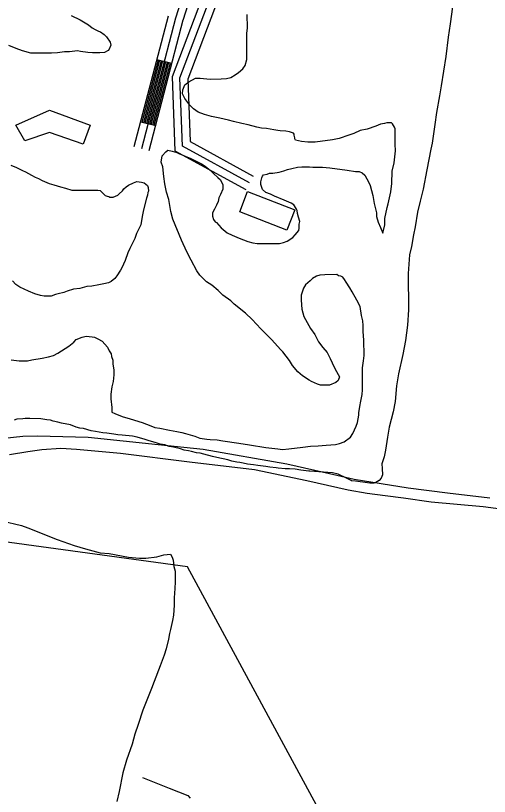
# Model space of a CAD drawing. Extents: x 3297735 to 3335592, y 670436 to 695807.
# Drawn here: x 3326483 to 3327403, y 685182 to 686700 of the extents above; entities that cross this region are included whole.
import ezdxf

# ---------------------------------------------------------------- set-up
doc = ezdxf.new("R2010")
doc.units = 0
for name, color, linetype in [('V-BLDG-OTLN', 7, 'Continuous'), ('V-ROAD-CNTR', 7, 'Continuous'), ('V-SITE-VEGE', 7, 'Continuous'), ('V-TOPO-SHOR', 7, 'Continuous'), ('V-UTIL-LINE', 7, 'Continuous')]:
    doc.layers.add(name, color=color, linetype=linetype)

msp = doc.modelspace()

# ---------------------------------------------------------------- linework, layer by layer
at = {"layer": 'V-BLDG-OTLN'}
for points in [[(3326548.7, 686516), (3326628.2, 686487), (3326614.2, 686450.1), (3326548.9, 686472.8), (3326501.3, 686456.2), (3326483.6, 686487)], [(3326933.8, 686358.2), (3327025.5, 686322.7), (3327010.1, 686282.7), (3326918.4, 686318.2)]]:
    msp.add_lwpolyline(points, close=True, dxfattribs=at)
at = {"layer": 'V-ROAD-CNTR'}
for p, q in [((3326757.7, 686614.7), (3326786.8, 686607.2)), ((3326726.3, 686493.7), (3326755.3, 686486.2))]:
    msp.add_line(p, q, dxfattribs=at)
for points in [[(3326944.5, 686940.5), (3326887.1, 686844.7), (3326787, 686581.2), (3326792.6, 686437.3), (3326930.2, 686361.7)], [(3326794.3, 686695.7), (3326873.2, 686943.4)], [(3326808.6, 686691.2), (3326887.5, 686938.9)], [(3326937.4, 686374.9), (3326807.3, 686446.4), (3326802.1, 686578.7), (3326900.7, 686838.2), (3326957.3, 686932.8)], [(3326970.2, 686925.1), (3326914.2, 686831.6), (3326817.3, 686576.3), (3326821.9, 686455.4), (3326944.7, 686388)], [(3326713.7, 686445.4), (3326779.8, 686699.5)], [(3326728.2, 686441.6), (3326794.3, 686695.7)], [(3326742.7, 686437.8), (3326808.8, 686691.9)], [(3326729.2, 686493), (3326760.6, 686614)], [(3326732.1, 686492.2), (3326763.5, 686613.2)], [(3326735, 686491.5), (3326766.4, 686612.5)], [(3326737.9, 686490.7), (3326769.3, 686611.7)], [(3326740.8, 686490), (3326772.3, 686610.9)], [(3326743.7, 686489.2), (3326775.2, 686610.2)], [(3326746.6, 686488.5), (3326778.1, 686609.4)], [(3326749.5, 686487.7), (3326781, 686608.7)], [(3326752.4, 686487), (3326783.9, 686607.9)]]:
    msp.add_lwpolyline(points, dxfattribs=at)
at = {"layer": 'V-SITE-VEGE'}
for points in [[(3327331.7, 686717), (3327327.1, 686683.8), (3327323.1, 686658.2), (3327318.6, 686620.2), (3327309.3, 686563.4), (3327306.7, 686544.1), (3327300.7, 686511.6), (3327297.5, 686488), (3327292.2, 686452.1), (3327289.5, 686440.3), (3327281.6, 686400.2), (3327274.9, 686362.8), (3327268.9, 686339.3), (3327263.5, 686317.8), (3327258.9, 686289.4), (3327255.6, 686273.5), (3327252.3, 686251.4), (3327248.3, 686234.8), (3327245.8, 686198.8), (3327246.3, 686128.3), (3327244.5, 686097.9), (3327240.6, 686068.2), (3327235.2, 686041.2), (3327226.5, 686003.8), (3327222.6, 685980.3), (3327220, 685949.9), (3327216.7, 685929.8), (3327208.7, 685900), (3327205.4, 685880.7), (3327201.4, 685855.1), (3327198.8, 685842.6), (3327194.7, 685828.8), (3327194.8, 685819.8), (3327195.6, 685807.4), (3327192.8, 685801.1), (3327189.4, 685796.3), (3327182.5, 685792.7), (3327179.1, 685791.3), (3327170.8, 685791.3), (3327143.1, 685795.2), (3327135.5, 685795.8), (3327133.5, 685797.2), (3327127.2, 685799.9), (3327109.9, 685808.8), (3327098.8, 685811.5), (3327054.6, 685814.6), (3327052.5, 685814.6), (3327037.3, 685816.5), (3327026.2, 685818.5)], [(3326591.1, 686700.3), (3326608.4, 686691.5), (3326614.7, 686688), (3326624.4, 686681.9), (3326632, 686676.4), (3326637.6, 686673), (3326643.8, 686669.6), (3326648, 686668.3), (3326654.9, 686663.5), (3326659.8, 686658.7), (3326666.8, 686648.4), (3326668.2, 686642.2), (3326664.8, 686634.5), (3326662.8, 686631.8), (3326655.9, 686628.2), (3326646.9, 686627.5), (3326632.4, 686627.4), (3326623.4, 686628), (3326608.9, 686630), (3326603.3, 686631.3), (3326587.5, 686629.8), (3326577.8, 686629.7), (3326564.7, 686627.6), (3326552.9, 686626.8), (3326524.6, 686626.6), (3326512.9, 686627.2), (3326496.2, 686631.2), (3326484.5, 686635.9), (3326469.9, 686642)], [(3326924.2, 686596.4), (3326929, 686602.7), (3326932.4, 686614.5), (3326932, 686664.9), (3326933.3, 686676), (3326933.1, 686702.2)], [(3326977.9, 686352.9), (3326968.9, 686356.3), (3326962.6, 686361.8), (3326959.1, 686371.5), (3326959.1, 686377), (3326961.1, 686384.6), (3326962.4, 686388.1), (3326964.5, 686390.1), (3326971.4, 686391.6), (3326976.2, 686393.7), (3326982.4, 686393.7), (3326994.8, 686395.9), (3327003.8, 686398), (3327011.4, 686400.9), (3327019.7, 686403), (3327030.7, 686405.2), (3327039, 686405.9), (3327054.2, 686406), (3327060.4, 686405.4), (3327079.1, 686405.5), (3327093.6, 686404.3), (3327126.8, 686399.7), (3327143.4, 686397), (3327150.3, 686397.1), (3327156.5, 686394.4), (3327161.4, 686389.6), (3327169.1, 686375.8), (3327171.9, 686369.6), (3327176.9, 686350.3), (3327179.8, 686334.4), (3327184.1, 686316.5), (3327184.1, 686309.6), (3327187, 686298.6), (3327191.9, 686288.2), (3327196.1, 686277.2), (3327200.2, 686293.1), (3327200.1, 686305.6), (3327204.7, 686327), (3327206.7, 686334), (3327212.1, 686357.5), (3327214, 686373.4), (3327214.6, 686397.6), (3327218.6, 686413.5), (3327221.2, 686437), (3327220.4, 686450.1), (3327220.1, 686479.8), (3327218.7, 686483.3), (3327215.2, 686489.5), (3327213.1, 686491.5), (3327204.2, 686491.5), (3327199.3, 686490.1), (3327191.8, 686488.6), (3327182.8, 686485.1), (3327165.6, 686479.4), (3327152.5, 686476.6), (3327140.1, 686470.9), (3327130.4, 686467.4), (3327111.8, 686461.1), (3327098.7, 686458.2), (3327064.9, 686453.8), (3327050.4, 686453.7), (3327038.6, 686455), (3327026.8, 686457.6), (3327025.4, 686460.4), (3327025.4, 686462.5), (3327024.7, 686465.2), (3327024, 686467.3), (3327024, 686469.4), (3327022.6, 686471.4), (3327015, 686474.1), (3327008.1, 686475.5), (3326997, 686476.1), (3326992.2, 686476.7), (3326984.5, 686478.1), (3326970.7, 686480.7), (3326961, 686481.3), (3326951.3, 686483.3), (3326934.7, 686487.3), (3326922.3, 686490), (3326906.3, 686494), (3326896.6, 686496.7), (3326880, 686500.7), (3326863.4, 686504.1), (3326850.3, 686507.4), (3326837.8, 686512.2), (3326828.8, 686519), (3326821.8, 686525.9), (3326812, 686538.9), (3326807.1, 686547.9), (3326807.8, 686555.5), (3326811.8, 686565.2), (3326819.4, 686571.5), (3326832.5, 686578.5), (3326841.4, 686578.5), (3326860.8, 686576.6), (3326882.2, 686576.8), (3326892.6, 686577.5), (3326900.9, 686579.7), (3326909.8, 686584.6), (3326916, 686589.5), (3326924.2, 686596.4)], [(3327039, 686129.5), (3327042.6, 686115), (3327055.9, 686091.7), (3327064.3, 686080), (3327071.3, 686065.5), (3327079.7, 686054.5), (3327088, 686044.9), (3327094.3, 686033.2), (3327102.1, 686016.7), (3327106.3, 686008.4), (3327109.8, 686002.2), (3327111.9, 685998.1), (3327109.9, 685990.5), (3327105.1, 685987), (3327092.7, 685981.4), (3327087.1, 685981.3), (3327075.4, 685981.9), (3327069.2, 685983.3), (3327058.1, 685988.7), (3327053.2, 685991.4), (3327040, 685999.6), (3327031, 686007.2), (3327021.2, 686019.5), (3327014.9, 686029.8), (3327002.3, 686046.3), (3326997.5, 686051.1), (3326980.7, 686069.7), (3326959.2, 686090.9), (3326942.4, 686109.4), (3326929.9, 686121.8), (3326907.7, 686138.9), (3326901.4, 686145.8), (3326885.4, 686156.7), (3326876.4, 686165.6), (3326863.9, 686175.9), (3326854.1, 686182.7), (3326840.9, 686195.7), (3326835.3, 686204), (3326824.1, 686224.6), (3326815.7, 686240.5), (3326805.1, 686263.2), (3326788.3, 686304.5), (3326784.7, 686319), (3326780.4, 686342.4), (3326776.1, 686356.9), (3326773.2, 686372.8), (3326771, 686387.3), (3326768.8, 686405.9), (3326766, 686414.9), (3326768, 686427.3), (3326774.8, 686435), (3326778.9, 686438.5), (3326787.2, 686436.5), (3326791.4, 686435.1), (3326796.2, 686433.8), (3326800.4, 686431.7), (3326812.2, 686427), (3326821.9, 686422.9), (3326844.1, 686412), (3326851, 686407.2), (3326860.8, 686399.7), (3326867.7, 686392.9), (3326876.1, 686385.3), (3326880.9, 686380.5), (3326885.9, 686370.9), (3326885.9, 686362.6), (3326881.2, 686352.2), (3326877.8, 686346), (3326876.4, 686338.3), (3326873, 686331.4), (3326869.6, 686323.8), (3326865.5, 686316.8), (3326865.6, 686309.9), (3326867.7, 686303.7), (3326870.5, 686298.9), (3326873.3, 686297.6), (3326882.4, 686287.3), (3326894.2, 686277.7), (3326903.9, 686272.9), (3326917.1, 686267.5), (3326934.4, 686260.7), (3326944.1, 686258), (3326952.4, 686256.7), (3326995.9, 686257), (3327003.5, 686259.2), (3327010.4, 686261.3), (3327021.4, 686268.3), (3327026.2, 686273.8), (3327033, 686282.2), (3327033.7, 686287), (3327033.6, 686294.6), (3327035, 686299.5), (3327032.8, 686308.4), (3327030.7, 686315.3), (3327030, 686320.9), (3327027.9, 686325), (3327023.7, 686331.9), (3327018.1, 686335.3), (3327004.9, 686341.4), (3326986.2, 686348.9), (3326977.9, 686352.9)], [(3326473.8, 686409.2), (3326484.8, 686404.5), (3326496.6, 686399), (3326502.2, 686396.3), (3326514, 686389.5), (3326520.9, 686386.1), (3326527.8, 686383.4), (3326534.8, 686379.3), (3326548.6, 686373.8), (3326557.6, 686371.2), (3326570.1, 686367.1), (3326579.8, 686364.4), (3326592.3, 686360.4), (3326642.7, 686360.7), (3326647.6, 686360.1), (3326651, 686356), (3326653.1, 686353.9), (3326657.3, 686350.5), (3326660.8, 686349.1), (3326664.2, 686348.5), (3326666.3, 686347.1), (3326672.5, 686347.2), (3326681.5, 686350.7), (3326684.2, 686353.5), (3326690.4, 686359), (3326693.1, 686363.2), (3326697.9, 686367.4), (3326702.1, 686370.2), (3326712.4, 686375.1), (3326718.6, 686377.2), (3326727.6, 686375.9), (3326733.1, 686374.6), (3326739.4, 686369.8), (3326740.8, 686365.6), (3326740.9, 686358.7), (3326740.2, 686356), (3326739.5, 686351.1), (3326737.5, 686344.9), (3326731.5, 686322.7), (3326728.8, 686309.6), (3326726.2, 686293), (3326718, 686276.3), (3326714.6, 686266.6), (3326710.5, 686259), (3326705.1, 686247.2), (3326701, 686238.9), (3326695.6, 686223.6), (3326689.5, 686209.8), (3326686.7, 686204.9), (3326679.9, 686193.8), (3326675.8, 686188.9), (3326668.9, 686183.4), (3326663.4, 686180.6), (3326654.5, 686178.4), (3326644.8, 686176.3), (3326631, 686174.1)], [(3326506.4, 686028.7), (3326514.6, 686030.9), (3326534.7, 686033.8), (3326547.1, 686036.6), (3326556.7, 686039.5), (3326565, 686043.7), (3326586.3, 686057.7), (3326595.9, 686065.3), (3326600.7, 686070.2), (3326612.4, 686075.1), (3326620, 686076.6), (3326631.8, 686075.3), (3326636.6, 686074.6), (3326642.8, 686071.9), (3326651.2, 686067.1), (3326661.6, 686055.5), (3326665.1, 686048.6), (3326668.6, 686042.4), (3326669.4, 686037.6), (3326672.2, 686030), (3326672.2, 686023.1), (3326673.7, 686010.7), (3326673.8, 686001.7), (3326672.5, 685988.5), (3326669.8, 685978.2), (3326667.9, 685964.3), (3326667.9, 685955.3), (3326670.1, 685938.1), (3326670.2, 685929.1), (3326675.7, 685926.4), (3326680.6, 685924.3), (3326691.7, 685920.3), (3326703.5, 685916.9), (3326722.2, 685910.8), (3326729.1, 685908.8), (3326737.4, 685906.1), (3326745.7, 685902.7), (3326753.3, 685899.3), (3326763, 685898), (3326781.7, 685894), (3326789.3, 685892.7), (3326796.2, 685891.4), (3326805.9, 685889.4), (3326812.9, 685887.4), (3326830.9, 685882.7), (3326841.2, 685878.6), (3326854.4, 685876.6), (3326861.3, 685876), (3326874.4, 685875.4), (3326885.5, 685873.4), (3326916.6, 685868.8), (3326937.4, 685865.5), (3326969.2, 685860.2), (3326992.7, 685857.6), (3327001.7, 685856.3), (3327013.5, 685857.8), (3327041.1, 685860.8), (3327055.6, 685862.9), (3327070.8, 685863.8), (3327086, 685865.2), (3327104.6, 685866.1), (3327112.2, 685868.2), (3327121.1, 685871.7), (3327133.5, 685880.8), (3327138.3, 685887.8), (3327144.4, 685901.6), (3327147.1, 685909.2), (3327149.8, 685923.1), (3327149.7, 685927.9), (3327151.7, 685940.4), (3327153.7, 685950.8), (3327156.4, 685963.2), (3327157, 685972.2), (3327156.7, 686015), (3327158.6, 686028.9), (3327159.9, 686039.2), (3327159.7, 686069), (3327158.2, 686086.2), (3327158.1, 686097.3), (3327157.3, 686106.9), (3327155.2, 686117.3), (3327152.3, 686134.5), (3327146, 686146.9), (3327136.9, 686162.8), (3327132, 686171), (3327125, 686182), (3327122.2, 686186.8), (3327118.7, 686191.6), (3327114.5, 686193.7), (3327110.4, 686194.3), (3327106.9, 686196.4), (3327083.4, 686196.2), (3327073.8, 686195.4), (3327067.6, 686193.3), (3327060, 686189.1), (3327055.2, 686184.2), (3327046.3, 686176.6), (3327042.2, 686170.3), (3327037.4, 686156.5), (3327037.5, 686146.8), (3327039, 686129.5)], [(3326631, 686174.1), (3326621.3, 686173.3), (3326607.6, 686169.8), (3326595.8, 686168.3), (3326583.4, 686164.1), (3326576.5, 686161.9), (3326565.5, 686159.1), (3326560.7, 686157.7), (3326552.4, 686154.8), (3326538.6, 686154.7), (3326531.7, 686156.1), (3326520.6, 686159.4), (3326508.1, 686164.2), (3326491.5, 686172.3), (3326483.8, 686177.1), (3326476.8, 686184.7)], [(3326474.6, 686030.6), (3326489.8, 686028.6), (3326506.4, 686028.7)], [(3327026.2, 685818.5), (3327015.1, 685819.1), (3327006.8, 685819), (3326993, 685820.3), (3326988.9, 685821), (3326977.1, 685822.3), (3326968.8, 685823.6), (3326953.6, 685825.5), (3326945.3, 685826.9), (3326933.5, 685828.2), (3326925.2, 685830.2), (3326918.3, 685831.5), (3326912.8, 685832.1), (3326903.1, 685834.1), (3326895.5, 685836.2), (3326886.5, 685838.2), (3326879.6, 685839.5), (3326865.7, 685842.8), (3326848.4, 685847.5), (3326841.5, 685849.6), (3326834.6, 685850.2), (3326824.9, 685852.9), (3326818.6, 685854.2), (3326810.3, 685855.5), (3326803.4, 685857.6), (3326789.6, 685860.9), (3326781.3, 685862.2), (3326772.9, 685865.6), (3326763.9, 685866.9), (3326754.3, 685870.3), (3326742.5, 685873.7), (3326734.9, 685875.7), (3326718.9, 685880.4), (3326709.9, 685882.4), (3326689.9, 685884.3), (3326681.6, 685885), (3326674, 685886.3), (3326660.1, 685888.3), (3326652.5, 685888.9), (3326638, 685891.5), (3326629.7, 685892.9), (3326615.2, 685897.6), (3326607.6, 685898.2), (3326600.6, 685900.2), (3326589.5, 685904.3), (3326572.2, 685907.6), (3326565.3, 685909.6), (3326556.3, 685911.6), (3326550.8, 685913.7), (3326543.9, 685914.3), (3326532.1, 685916.3), (3326510.7, 685916.8), (3326501.7, 685916.8), (3326496.9, 685916), (3326485.8, 685915.3), (3326480.3, 685913.8)], [(3326456.2, 685718.1), (3326494.3, 685708.7), (3326506.8, 685704), (3326563.6, 685681.6), (3326596.9, 685670.1), (3326619, 685663.4), (3326647.4, 685656), (3326664.7, 685654.1), (3326702.7, 685647.4), (3326723.5, 685645.5)], [(3326723.5, 685645.5), (3326735.9, 685645.6), (3326757.3, 685647.9), (3326771.1, 685652.1), (3326784.2, 685652.9), (3326787, 685647.4), (3326789.2, 685641.2), (3326790.6, 685628.8), (3326792.8, 685619.8), (3326792.9, 685599.1), (3326792.3, 685586.6), (3326791.1, 685568), (3326791.2, 685554.1), (3326790, 685534.8), (3326788, 685524.4), (3326784, 685506.4), (3326782, 685498.8), (3326780, 685487.7), (3326775.3, 685469), (3326771.9, 685456.6), (3326763.8, 685435.8), (3326752.3, 685405.3), (3326746.8, 685392.1), (3326729.9, 685349.8), (3326721.1, 685322.1), (3326715, 685303.4), (3326709.7, 685284), (3326698.8, 685252.9), (3326691.4, 685227.9), (3326684.1, 685191.9), (3326679.4, 685172.6)]]:
    msp.add_lwpolyline(points, dxfattribs=at)
at = {"layer": 'V-TOPO-SHOR'}
for points in [[(3326436.6, 685876.2), (3326497.3, 685882.7), (3326525.6, 685882.9), (3326624, 685880.3), (3326760.3, 685866.5), (3326847.4, 685857.1), (3327010.1, 685828.7), (3327064.1, 685816.3), (3327106.7, 685806.5), (3327140.5, 685798.6), (3327245.8, 685781.9), (3327322, 685772.4), (3327404.4, 685762.9)], [(3326471.3, 685846.8), (3326506.9, 685852.5), (3326533.9, 685856.7), (3326570.9, 685859), (3326601.3, 685857.2), (3326687, 685849.1), (3326820.6, 685832.6), (3326946.8, 685817.4), (3327048.8, 685796.6), (3327129.2, 685778.3), (3327165.6, 685771.9), (3327200.7, 685767.4), (3327236.5, 685762.3), (3327290.5, 685754.6), (3327391, 685745.9), (3327425.4, 685741.5)], [(3326729.6, 685219), (3326781.6, 685198.5), (3326817.5, 685184), (3326822.2, 685178.6)]]:
    msp.add_lwpolyline(points, dxfattribs=at)
at = {"layer": 'V-UTIL-LINE'}
msp.add_lwpolyline([(3327347.9, 684646.9), (3326816.8, 685628.2), (3326186.1, 685714.6)], dxfattribs=at)

doc.saveas('drawing.dxf')
